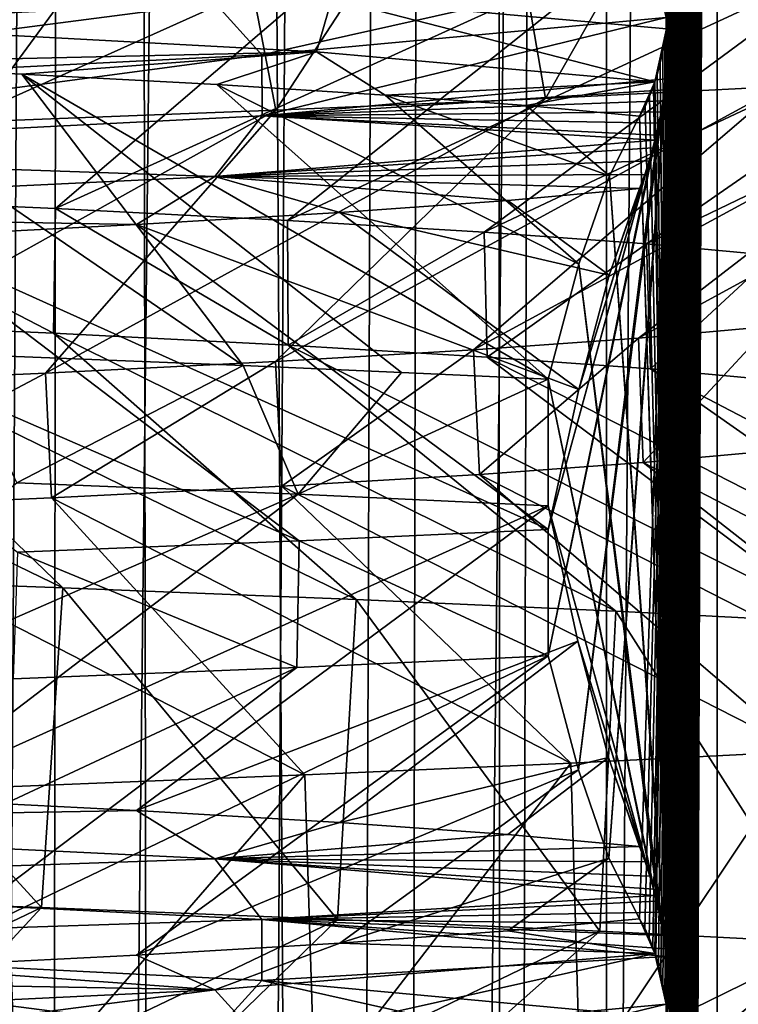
# Model space of a CAD drawing. Header units: millimetres. Extents: x -39 to 39, y -2 to 145.
# Tile 505 of 656: x 11.54 to 12.99, y 56.02 to 58.02. Entities that reach past the tile are written whole.
import ezdxf

# ---------------------------------------------------------------- set-up
doc = ezdxf.new("R2010")
doc.units = ezdxf.units.MM
doc.header["$LTSCALE"] = 65.185185
for name, color, linetype in [('12', 7, 'CONTINUOUS'), ('16', 7, 'CONTINUOUS'), ('162', 7, 'CONTINUOUS'), ('163', 7, 'CONTINUOUS'), ('180', 7, 'CONTINUOUS'), ('460', 7, 'CONTINUOUS'), ('49', 7, 'CONTINUOUS'), ('528', 7, 'CONTINUOUS'), ('529', 7, 'CONTINUOUS'), ('53', 7, 'CONTINUOUS'), ('617', 7, 'CONTINUOUS'), ('618', 7, 'CONTINUOUS'), ('619', 7, 'CONTINUOUS'), ('620', 7, 'CONTINUOUS'), ('75', 7, 'CONTINUOUS'), ('83', 7, 'CONTINUOUS')]:
    doc.layers.add(name, color=color, linetype=linetype)

msp = doc.modelspace()

# ---------------------------------------------------------------- linework, layer by layer
at = {"layer": '12', "color": 7, "linetype": 'Continuous'}
for points in [[(11.6881, 121, 12.475), (10.8427, 121, 13.2165), (11.4562, 38.299, 12.2963), (11.6881, 121, 12.475)], [(11.216, 38.2987, -12.5158), (11.6796, 121, -12.483), (11.5869, 38.299, -12.1732), (11.216, 38.2987, -12.5158)], [(11.8202, 38.299, 11.9468), (11.6881, 121, 12.475), (11.4562, 38.299, 12.2963), (11.8202, 38.299, 11.9468)], [(11.6796, 121, -12.483), (12.475, 121, -11.6881), (11.5869, 38.299, -12.1732), (11.6796, 121, -12.483)], [(11.5869, 38.299, -12.1732), (12.475, 121, -11.6881), (11.9473, 38.299, -11.8197), (11.5869, 38.299, -12.1732)], [(12.483, 121, 11.6796), (11.6881, 121, 12.475), (12.1735, 38.299, 11.5866), (12.483, 121, 11.6796)], [(12.1735, 38.299, 11.5866), (11.6881, 121, 12.475), (11.8202, 38.299, 11.9468), (12.1735, 38.299, 11.5866)], [(11.9473, 38.299, -11.8197), (12.475, 121, -11.6881), (12.297, 38.299, -11.4554), (11.9473, 38.299, -11.8197)], [(12.5158, 38.2987, 11.216), (12.483, 121, 11.6796), (12.1735, 38.299, 11.5866), (12.5158, 38.2987, 11.216)], [(12.475, 121, -11.6881), (13.2165, 121, -10.8427), (12.297, 38.299, -11.4554), (12.475, 121, -11.6881)], [(12.297, 38.299, -11.4554), (13.2165, 121, -10.8427), (12.6355, 38.299, -11.0809), (12.297, 38.299, -11.4554)], [(12.6355, 38.299, -11.0809), (13.2165, 121, -10.8427), (12.9627, 38.299, -10.6964), (12.6355, 38.299, -11.0809)], [(12.9627, 38.299, -10.6964), (13.2165, 121, -10.8427), (13.2781, 38.299, -10.3022), (12.9627, 38.299, -10.6964)]]:
    msp.add_3dface(points, dxfattribs=at)
at = {"layer": '16', "color": 7, "linetype": 'Continuous'}
for points in [[(11.0633, 57.4087, -7.5607), (11.6052, 57.3845, -6.6991), (11.0722, 57.6613, -7.5476), (11.0633, 57.4087, -7.5607)], [(11.0722, 57.6613, -7.5476), (11.6052, 57.3845, -6.6991), (11.6089, 57.6374, -6.6927), (11.0722, 57.6613, -7.5476)], [(11.6052, 57.3845, -6.6991), (12.0803, 57.3603, -5.7989), (11.6089, 57.6374, -6.6927), (11.6052, 57.3845, -6.6991)], [(11.6089, 57.6374, -6.6927), (12.0803, 57.3603, -5.7989), (12.079, 57.6134, -5.8014), (11.6089, 57.6374, -6.6927)], [(12.079, 57.6134, -5.8014), (12.0803, 57.3603, -5.7989), (12.4781, 57.5897, -4.8843), (12.079, 57.6134, -5.8014)], [(12.0803, 57.3603, -5.7989), (12.4841, 57.3362, -4.8691), (12.4781, 57.5897, -4.8843), (12.0803, 57.3603, -5.7989)], [(12.4781, 57.5897, -4.8843), (12.4841, 57.3362, -4.8691), (12.8065, 57.566, -3.9437), (12.4781, 57.5897, -4.8843)], [(12.4841, 57.3362, -4.8691), (12.8152, 57.3122, -3.9153), (12.8065, 57.566, -3.9437), (12.4841, 57.3362, -4.8691)], [(12.8065, 57.566, -3.9437), (12.8152, 57.3122, -3.9153), (13.0638, 57.5423, -2.9826), (12.8065, 57.566, -3.9437)], [(12.8152, 57.3122, -3.9153), (13.0718, 57.2885, -2.9477), (13.0638, 57.5423, -2.9826), (12.8152, 57.3122, -3.9153)], [(13.0551, 57.3985, 3.0206), (12.8, 57.1223, 3.9647), (12.7909, 57.3746, 3.994), (13.0551, 57.3985, 3.0206)], [(13.0608, 57.1461, 2.9961), (12.8, 57.1223, 3.9647), (13.0551, 57.3985, 3.0206), (13.0608, 57.1461, 2.9961)], [(12.7909, 57.3746, 3.994), (12.4681, 57.0984, 4.91), (12.4561, 57.3507, 4.9403), (12.7909, 57.3746, 3.994)], [(12.8, 57.1223, 3.9647), (12.4681, 57.0984, 4.91), (12.7909, 57.3746, 3.994), (12.8, 57.1223, 3.9647)], [(12.4561, 57.3507, 4.9403), (12.0678, 57.0747, 5.8249), (12.0545, 57.327, 5.8523), (12.4561, 57.3507, 4.9403)], [(12.4681, 57.0984, 4.91), (12.0678, 57.0747, 5.8249), (12.4561, 57.3507, 4.9403), (12.4681, 57.0984, 4.91)], [(12.0545, 57.327, 5.8523), (11.6009, 57.051, 6.7066), (11.5886, 57.3035, 6.7279), (12.0545, 57.327, 5.8523)], [(12.0678, 57.0747, 5.8249), (11.6009, 57.051, 6.7066), (12.0545, 57.327, 5.8523), (12.0678, 57.0747, 5.8249)], [(11.5886, 57.3035, 6.7279), (11.0665, 57.0272, 7.556), (11.0585, 57.2799, 7.5676), (11.5886, 57.3035, 6.7279)], [(11.6009, 57.051, 6.7066), (11.0665, 57.0272, 7.556), (11.5886, 57.3035, 6.7279), (11.6009, 57.051, 6.7066)]]:
    msp.add_3dface(points, dxfattribs=at)
at = {"layer": '162', "color": 7, "linetype": 'Continuous'}
for points in [[(11.0633, 57.4087, -7.5607), (10.4601, 57.4328, -8.3754), (11.6237, 56.8688, -8.4149), (11.0633, 57.4087, -7.5607)], [(11.6237, 56.8688, -8.4149), (10.4601, 57.4328, -8.3754), (10.965, 56.8926, -9.257), (11.6237, 56.8688, -8.4149)], [(11.6052, 57.3845, -6.6991), (11.0633, 57.4087, -7.5607), (12.218, 56.8451, -7.5262), (11.6052, 57.3845, -6.6991)], [(12.218, 56.8451, -7.5262), (11.0633, 57.4087, -7.5607), (11.6237, 56.8688, -8.4149), (12.218, 56.8451, -7.5262)], [(12.0803, 57.3603, -5.7989), (11.6052, 57.3845, -6.6991), (12.7444, 56.8214, -6.5956), (12.0803, 57.3603, -5.7989)], [(12.7444, 56.8214, -6.5956), (11.6052, 57.3845, -6.6991), (12.218, 56.8451, -7.5262), (12.7444, 56.8214, -6.5956)], [(12.4841, 57.3362, -4.8691), (12.0803, 57.3603, -5.7989), (13.2001, 56.7977, -5.6285), (12.4841, 57.3362, -4.8691)], [(13.2001, 56.7977, -5.6285), (12.0803, 57.3603, -5.7989), (12.7444, 56.8214, -6.5956), (13.2001, 56.7977, -5.6285)], [(12.8152, 57.3122, -3.9153), (12.4841, 57.3362, -4.8691), (13.5825, 56.774, -4.63), (12.8152, 57.3122, -3.9153)], [(13.5825, 56.774, -4.63), (12.4841, 57.3362, -4.8691), (13.2001, 56.7977, -5.6285), (13.5825, 56.774, -4.63)], [(13.0718, 57.2885, -2.9477), (12.8152, 57.3122, -3.9153), (13.8896, 56.7502, -3.6059), (13.0718, 57.2885, -2.9477)], [(13.8896, 56.7502, -3.6059), (12.8152, 57.3122, -3.9153), (13.5825, 56.774, -4.63), (13.8896, 56.7502, -3.6059)], [(12.8, 57.1223, 3.9647), (13.0608, 57.1461, 2.9961), (13.8391, 56.5842, 3.795), (12.8, 57.1223, 3.9647)], [(12.4681, 57.0984, 4.91), (12.8, 57.1223, 3.9647), (13.5181, 56.5605, 4.8148), (12.4681, 57.0984, 4.91)], [(13.5181, 56.5605, 4.8148), (12.8, 57.1223, 3.9647), (13.8391, 56.5842, 3.795), (13.5181, 56.5605, 4.8148)], [(12.0678, 57.0747, 5.8249), (12.4681, 57.0984, 4.91), (13.1221, 56.5367, 5.8079), (12.0678, 57.0747, 5.8249)], [(13.1221, 56.5367, 5.8079), (12.4681, 57.0984, 4.91), (13.5181, 56.5605, 4.8148), (13.1221, 56.5367, 5.8079)], [(11.6009, 57.051, 6.7066), (12.0678, 57.0747, 5.8249), (12.6533, 56.513, 6.7688), (11.6009, 57.051, 6.7066)], [(12.6533, 56.513, 6.7688), (12.0678, 57.0747, 5.8249), (13.1221, 56.5367, 5.8079), (12.6533, 56.513, 6.7688)], [(11.0665, 57.0272, 7.556), (11.6009, 57.051, 6.7066), (12.1142, 56.4893, 7.6921), (11.0665, 57.0272, 7.556)], [(12.1142, 56.4893, 7.6921), (11.6009, 57.051, 6.7066), (12.6533, 56.513, 6.7688), (12.1142, 56.4893, 7.6921)], [(11.5079, 56.4656, 8.5726), (11.0665, 57.0272, 7.556), (12.1142, 56.4893, 7.6921), (11.5079, 56.4656, 8.5726)]]:
    msp.add_3dface(points, dxfattribs=at)
at = {"layer": '163', "color": 7, "linetype": 'Continuous'}
for points in [[(10.4742, 57.6853, -8.3577), (11.6667, 58.2172, -8.3552), (11.0109, 58.241, -9.2024), (10.4742, 57.6853, -8.3577)], [(10.4742, 57.6853, -8.3577), (11.0722, 57.6613, -7.5476), (11.6667, 58.2172, -8.3552), (10.4742, 57.6853, -8.3577)], [(11.0722, 57.6613, -7.5476), (12.2576, 58.1934, -7.4615), (11.6667, 58.2172, -8.3552), (11.0722, 57.6613, -7.5476)], [(11.0722, 57.6613, -7.5476), (11.6089, 57.6374, -6.6927), (12.2576, 58.1934, -7.4615), (11.0722, 57.6613, -7.5476)], [(11.6089, 57.6374, -6.6927), (12.7801, 58.1697, -6.5262), (12.2576, 58.1934, -7.4615), (11.6089, 57.6374, -6.6927)], [(11.6089, 57.6374, -6.6927), (12.079, 57.6134, -5.8014), (12.7801, 58.1697, -6.5262), (11.6089, 57.6374, -6.6927)], [(12.079, 57.6134, -5.8014), (13.2314, 58.1459, -5.5545), (12.7801, 58.1697, -6.5262), (12.079, 57.6134, -5.8014)], [(12.079, 57.6134, -5.8014), (12.4781, 57.5897, -4.8843), (13.2314, 58.1459, -5.5545), (12.079, 57.6134, -5.8014)], [(12.4781, 57.5897, -4.8843), (13.6089, 58.1221, -4.5518), (13.2314, 58.1459, -5.5545), (12.4781, 57.5897, -4.8843)], [(12.4781, 57.5897, -4.8843), (12.8065, 57.566, -3.9437), (13.6089, 58.1221, -4.5518), (12.4781, 57.5897, -4.8843)], [(12.8065, 57.566, -3.9437), (13.9106, 58.0984, -3.5238), (13.6089, 58.1221, -4.5518), (12.8065, 57.566, -3.9437)], [(12.8065, 57.566, -3.9437), (13.0638, 57.5423, -2.9826), (13.9106, 58.0984, -3.5238), (12.8065, 57.566, -3.9437)], [(13.0551, 57.3985, 3.0206), (12.7909, 57.3746, 3.994), (13.8122, 57.932, 3.8918), (13.0551, 57.3985, 3.0206)], [(12.7909, 57.3746, 3.994), (13.4833, 57.9082, 4.9114), (13.8122, 57.932, 3.8918), (12.7909, 57.3746, 3.994)], [(12.7909, 57.3746, 3.994), (12.4561, 57.3507, 4.9403), (13.4833, 57.9082, 4.9114), (12.7909, 57.3746, 3.994)], [(12.4561, 57.3507, 4.9403), (13.0793, 57.8844, 5.9037), (13.4833, 57.9082, 4.9114), (12.4561, 57.3507, 4.9403)], [(12.4561, 57.3507, 4.9403), (12.0545, 57.327, 5.8523), (13.0793, 57.8844, 5.9037), (12.4561, 57.3507, 4.9403)], [(12.0545, 57.327, 5.8523), (12.6024, 57.8606, 6.8631), (13.0793, 57.8844, 5.9037), (12.0545, 57.327, 5.8523)], [(12.0545, 57.327, 5.8523), (11.5886, 57.3035, 6.7279), (12.6024, 57.8606, 6.8631), (12.0545, 57.327, 5.8523)], [(11.5886, 57.3035, 6.7279), (12.0553, 57.8369, 7.7842), (12.6024, 57.8606, 6.8631), (11.5886, 57.3035, 6.7279)], [(11.5886, 57.3035, 6.7279), (11.0585, 57.2799, 7.5676), (12.0553, 57.8369, 7.7842), (11.5886, 57.3035, 6.7279)], [(11.0585, 57.2799, 7.5676), (11.4409, 57.8131, 8.6619), (12.0553, 57.8369, 7.7842), (11.0585, 57.2799, 7.5676)], [(10.4601, 55.6858, -8.3754), (11.5803, 56.2205, -8.4747), (10.9157, 56.2442, -9.315), (10.4601, 55.6858, -8.3754)], [(10.4601, 55.6858, -8.3754), (11.0633, 55.6617, -7.5607), (11.5803, 56.2205, -8.4747), (10.4601, 55.6858, -8.3754)], [(11.0633, 55.6617, -7.5607), (12.1803, 56.1967, -7.5871), (11.5803, 56.2205, -8.4747), (11.0633, 55.6617, -7.5607)], [(11.0633, 55.6617, -7.5607), (11.6052, 55.6375, -6.6991), (12.1803, 56.1967, -7.5871), (11.0633, 55.6617, -7.5607)], [(11.6052, 55.6375, -6.6991), (12.7124, 56.1729, -6.6572), (12.1803, 56.1967, -7.5871), (11.6052, 55.6375, -6.6991)], [(11.6052, 55.6375, -6.6991), (12.0803, 55.6134, -5.7989), (12.7124, 56.1729, -6.6572), (11.6052, 55.6375, -6.6991)], [(12.0803, 55.6134, -5.7989), (13.1736, 56.1492, -5.6902), (12.7124, 56.1729, -6.6572), (12.0803, 55.6134, -5.7989)], [(12.0803, 55.6134, -5.7989), (12.4841, 55.5893, -4.8691), (13.1736, 56.1492, -5.6902), (12.0803, 55.6134, -5.7989)], [(12.4841, 55.5893, -4.8691), (13.5614, 56.1254, -4.6915), (13.1736, 56.1492, -5.6902), (12.4841, 55.5893, -4.8691)], [(12.4841, 55.5893, -4.8691), (12.8152, 55.5653, -3.9153), (13.5614, 56.1254, -4.6915), (12.4841, 55.5893, -4.8691)], [(12.8152, 55.5653, -3.9153), (13.8737, 56.1016, -3.6666), (13.5614, 56.1254, -4.6915), (12.8152, 55.5653, -3.9153)], [(12.8152, 55.5653, -3.9153), (13.0718, 55.5415, -2.9477), (13.8737, 56.1016, -3.6666), (12.8152, 55.5653, -3.9153)]]:
    msp.add_3dface(points, dxfattribs=at)
at = {"layer": '180', "color": 7, "linetype": 'Continuous'}
for points in [[(12.9828, 58.5293, 6.1131), (13.4019, 58.553, 5.1295), (13.0793, 57.8844, 5.9037), (12.9828, 58.5293, 6.1131)], [(12.4916, 58.5056, 7.0627), (12.9828, 58.5293, 6.1131), (12.6024, 57.8606, 6.8631), (12.4916, 58.5056, 7.0627)], [(12.6024, 57.8606, 6.8631), (12.9828, 58.5293, 6.1131), (13.0793, 57.8844, 5.9037), (12.6024, 57.8606, 6.8631)], [(11.9311, 58.4819, 7.9732), (12.4916, 58.5056, 7.0627), (12.0553, 57.8369, 7.7842), (11.9311, 58.4819, 7.9732)], [(12.0553, 57.8369, 7.7842), (12.4916, 58.5056, 7.0627), (12.6024, 57.8606, 6.8631), (12.0553, 57.8369, 7.7842)], [(11.3044, 58.4581, 8.8393), (11.9311, 58.4819, 7.9732), (11.4409, 57.8131, 8.6619), (11.3044, 58.4581, 8.8393)], [(11.4409, 57.8131, 8.6619), (11.9311, 58.4819, 7.9732), (12.0553, 57.8369, 7.7842), (11.4409, 57.8131, 8.6619)], [(11.5803, 56.2205, -8.4747), (10.965, 56.8926, -9.257), (10.9157, 56.2442, -9.315), (11.5803, 56.2205, -8.4747)], [(11.6237, 56.8688, -8.4149), (10.965, 56.8926, -9.257), (11.5803, 56.2205, -8.4747), (11.6237, 56.8688, -8.4149)], [(12.1803, 56.1967, -7.5871), (11.6237, 56.8688, -8.4149), (11.5803, 56.2205, -8.4747), (12.1803, 56.1967, -7.5871)], [(12.218, 56.8451, -7.5262), (11.6237, 56.8688, -8.4149), (12.1803, 56.1967, -7.5871), (12.218, 56.8451, -7.5262)], [(12.7124, 56.1729, -6.6572), (12.218, 56.8451, -7.5262), (12.1803, 56.1967, -7.5871), (12.7124, 56.1729, -6.6572)], [(12.7444, 56.8214, -6.5956), (12.218, 56.8451, -7.5262), (12.7124, 56.1729, -6.6572), (12.7444, 56.8214, -6.5956)], [(13.1736, 56.1492, -5.6902), (12.7444, 56.8214, -6.5956), (12.7124, 56.1729, -6.6572), (13.1736, 56.1492, -5.6902)], [(13.2001, 56.7977, -5.6285), (12.7444, 56.8214, -6.5956), (13.1736, 56.1492, -5.6902), (13.2001, 56.7977, -5.6285)], [(12.6533, 56.513, 6.7688), (13.1221, 56.5367, 5.8079), (12.6723, 55.8639, 6.7332), (12.6533, 56.513, 6.7688)], [(12.6723, 55.8639, 6.7332), (13.1221, 56.5367, 5.8079), (13.1393, 55.8877, 5.769), (12.6723, 55.8639, 6.7332)], [(12.1142, 56.4893, 7.6921), (12.6533, 56.513, 6.7688), (12.1346, 55.8401, 7.6599), (12.1142, 56.4893, 7.6921)], [(12.1346, 55.8401, 7.6599), (12.6533, 56.513, 6.7688), (12.6723, 55.8639, 6.7332), (12.1346, 55.8401, 7.6599)], [(11.5079, 56.4656, 8.5726), (12.1142, 56.4893, 7.6921), (11.5293, 55.8164, 8.5439), (11.5079, 56.4656, 8.5726)], [(11.5293, 55.8164, 8.5439), (12.1142, 56.4893, 7.6921), (12.1346, 55.8401, 7.6599), (11.5293, 55.8164, 8.5439)]]:
    msp.add_3dface(points, dxfattribs=at)
at = {"layer": '460', "linetype": 'Continuous'}
for points in [[(11.9895, 57.3192, -7.6087), (11.5303, 57.0812, -8.2881), (11.4087, 57.3422, -8.4546), (11.9895, 57.3192, -7.6087)], [(12.1008, 57.0581, -7.4303), (11.5303, 57.0812, -8.2881), (11.9895, 57.3192, -7.6087), (12.1008, 57.0581, -7.4303)], [(12.3103, 57.3053, -7.078), (12.1008, 57.0581, -7.4303), (11.9895, 57.3192, -7.6087), (12.3103, 57.3053, -7.078)], [(12.6076, 57.2914, -6.5337), (12.1008, 57.0581, -7.4303), (12.3103, 57.3053, -7.078), (12.6076, 57.2914, -6.5337)], [(12.6076, 57.035, -6.5337), (12.1008, 57.0581, -7.4303), (12.6076, 57.2914, -6.5337), (12.6076, 57.035, -6.5337)], [(12.6076, 56.987, 6.5337), (12.1031, 56.964, 7.4266), (12.6076, 56.7306, 6.5337), (12.6076, 56.987, 6.5337)], [(12.1031, 56.964, 7.4266), (11.5317, 56.9409, 8.2861), (12.0983, 56.7074, 7.4345), (12.1031, 56.964, 7.4266)], [(12.6076, 56.7306, 6.5337), (12.1031, 56.964, 7.4266), (12.0983, 56.7074, 7.4345), (12.6076, 56.7306, 6.5337)], [(12.0983, 56.7074, 7.4345), (11.5317, 56.9409, 8.2861), (11.5228, 56.6841, 8.2985), (12.0983, 56.7074, 7.4345)]]:
    msp.add_3dface(points, dxfattribs=at)
at = {"layer": '49', "color": 7, "linetype": 'Continuous'}
msp.add_3dface([(11.0473, 121, -13.4658), (11.9001, 121, -12.7184), (11.4143, 38.2987, -12.7276), (11.0473, 121, -13.4658)], dxfattribs=at)
at = {"layer": '528', "linetype": 'Continuous'}
for points in [[(12.8355, 56.0857, 2.184), (12.95, 67), (12.8308, 56.1041, 2.2745), (12.8355, 56.0857, 2.184)], [(12.8308, 56.1041, 2.2745), (12.95, 67), (12.8503, 57.9766, 1.9023), (12.8308, 56.1041, 2.2745)], [(12.8401, 56.0654, 2.0979), (12.95, 67), (12.8355, 56.0857, 2.184), (12.8401, 56.0654, 2.0979)], [(12.8413, 54.059, 2.0739), (12.95, 67), (12.8369, 54.0797, 2.1572), (12.8413, 54.059, 2.0739)], [(12.8369, 54.0797, 2.1572), (12.95, 67), (12.8503, 55.9766, 1.9023), (12.8369, 54.0797, 2.1572)], [(12.8442, 48.0424, 2.0183), (12.95, 67), (12.8401, 48.0654, 2.0979), (12.8442, 48.0424, 2.0183)], [(12.8401, 48.0654, 2.0979), (12.95, 67), (12.8503, 49.9766, 1.9023), (12.8401, 48.0654, 2.0979)], [(12.8442, 50.0424, 2.0183), (12.95, 67), (12.8401, 50.0654, 2.0979), (12.8442, 50.0424, 2.0183)], [(12.8401, 50.0654, 2.0979), (12.95, 67), (12.8503, 51.9766, 1.9023), (12.8401, 50.0654, 2.0979)], [(12.8442, 52.0424, 2.0183), (12.95, 67), (12.8401, 52.0654, 2.0979), (12.8442, 52.0424, 2.0183)], [(12.8401, 52.0654, 2.0979), (12.95, 67), (12.8505, 53.9599, 1.899), (12.8401, 52.0654, 2.0979)], [(12.8442, 56.0424, 2.0183), (12.95, 67), (12.8401, 56.0654, 2.0979), (12.8442, 56.0424, 2.0183)], [(12.8454, 54.0346, 1.9958), (12.95, 67), (12.8413, 54.059, 2.0739), (12.8454, 54.0346, 1.9958)], [(12.8475, 38.0187, 1.9567), (12.95, 67), (12.8436, 38.046, 2.0295), (12.8475, 38.0187, 1.9567)], [(12.8436, 38.046, 2.0295), (12.95, 67), (12.8503, 39.9766, 1.9023), (12.8436, 38.046, 2.0295)], [(12.8474, 44.0192, 1.958), (12.95, 67), (12.8438, 44.0451, 2.0267), (12.8474, 44.0192, 1.958)], [(12.8438, 44.0451, 2.0267), (12.95, 67), (12.8503, 45.9766, 1.9023), (12.8438, 44.0451, 2.0267)], [(12.8467, 40.0248, 1.9707), (12.95, 67), (12.8442, 40.0424, 2.0183), (12.8467, 40.0248, 1.9707)], [(12.8442, 40.0424, 2.0183), (12.95, 67), (12.8503, 41.9766, 1.9023), (12.8442, 40.0424, 2.0183)], [(12.8467, 42.0248, 1.9707), (12.95, 67), (12.8442, 42.0424, 2.0183), (12.8467, 42.0248, 1.9707)], [(12.8442, 42.0424, 2.0183), (12.95, 67), (12.8501, 43.9849, 1.907), (12.8442, 42.0424, 2.0183)], [(12.8467, 46.0248, 1.9707), (12.95, 67), (12.8442, 46.0424, 2.0183), (12.8467, 46.0248, 1.9707)], [(12.8442, 46.0424, 2.0183), (12.95, 67), (12.8503, 47.9766, 1.9023), (12.8442, 46.0424, 2.0183)], [(12.8467, 48.0248, 1.9707), (12.95, 67), (12.8442, 48.0424, 2.0183), (12.8467, 48.0248, 1.9707)], [(12.8467, 50.0248, 1.9707), (12.95, 67), (12.8442, 50.0424, 2.0183), (12.8467, 50.0248, 1.9707)], [(12.8467, 52.0248, 1.9707), (12.95, 67), (12.8442, 52.0424, 2.0183), (12.8467, 52.0248, 1.9707)], [(12.8467, 56.0248, 1.9707), (12.95, 67), (12.8442, 56.0424, 2.0183), (12.8467, 56.0248, 1.9707)], [(12.8467, 54.025, 1.971), (12.95, 67), (12.8454, 54.0346, 1.9958), (12.8467, 54.025, 1.971)], [(12.8478, 40.0153, 1.9499), (12.95, 67), (12.8467, 40.0248, 1.9707), (12.8478, 40.0153, 1.9499)], [(12.8478, 42.0153, 1.9499), (12.95, 67), (12.8467, 42.0248, 1.9707), (12.8478, 42.0153, 1.9499)], [(12.8478, 46.0153, 1.9499), (12.95, 67), (12.8467, 46.0248, 1.9707), (12.8478, 46.0153, 1.9499)], [(12.8478, 48.0153, 1.9499), (12.95, 67), (12.8467, 48.0248, 1.9707), (12.8478, 48.0153, 1.9499)], [(12.8478, 50.0153, 1.9499), (12.95, 67), (12.8467, 50.0248, 1.9707), (12.8478, 50.0153, 1.9499)], [(12.8478, 52.0153, 1.9499), (12.95, 67), (12.8467, 52.0248, 1.9707), (12.8478, 52.0153, 1.9499)], [(12.8488, 54.0048, 1.9309), (12.95, 67), (12.8467, 54.025, 1.971), (12.8488, 54.0048, 1.9309)], [(12.8478, 56.0153, 1.9499), (12.95, 67), (12.8467, 56.0248, 1.9707), (12.8478, 56.0153, 1.9499)], [(12.8478, 58.0153, 1.9499), (12.95, 67), (12.8467, 58.0248, 1.9707), (12.8478, 58.0153, 1.9499)], [(12.8501, 43.9849, 1.907), (12.95, 67), (12.8474, 44.0192, 1.958), (12.8501, 43.9849, 1.907)], [(12.95, 38), (12.95, 67), (12.8475, 38.0187, 1.9567), (12.95, 38)], [(12.8503, 39.9766, 1.9023), (12.95, 67), (12.8478, 40.0153, 1.9499), (12.8503, 39.9766, 1.9023)], [(12.8503, 41.9766, 1.9023), (12.95, 67), (12.8478, 42.0153, 1.9499), (12.8503, 41.9766, 1.9023)], [(12.8503, 45.9766, 1.9023), (12.95, 67), (12.8478, 46.0153, 1.9499), (12.8503, 45.9766, 1.9023)], [(12.8503, 47.9766, 1.9023), (12.95, 67), (12.8478, 48.0153, 1.9499), (12.8503, 47.9766, 1.9023)], [(12.8503, 49.9766, 1.9023), (12.95, 67), (12.8478, 50.0153, 1.9499), (12.8503, 49.9766, 1.9023)], [(12.8503, 51.9766, 1.9023), (12.95, 67), (12.8478, 52.0153, 1.9499), (12.8503, 51.9766, 1.9023)], [(12.8503, 55.9766, 1.9023), (12.95, 67), (12.8478, 56.0153, 1.9499), (12.8503, 55.9766, 1.9023)], [(12.8503, 57.9766, 1.9023), (12.95, 67), (12.8478, 58.0153, 1.9499), (12.8503, 57.9766, 1.9023)], [(12.8505, 53.9599, 1.899), (12.95, 67), (12.8488, 54.0048, 1.9309), (12.8505, 53.9599, 1.899)], [(12.8194, 56.1403, 2.4914), (12.8238, 56.1273, 2.4074), (12.8503, 57.9766, 1.9023), (12.8194, 56.1403, 2.4914)], [(12.8495, 57.9313, 1.9186), (12.8194, 56.1403, 2.4914), (12.8503, 57.9766, 1.9023), (12.8495, 57.9313, 1.9186)], [(12.8238, 56.1273, 2.4074), (12.8255, 56.1219, 2.3749), (12.8503, 57.9766, 1.9023), (12.8238, 56.1273, 2.4074)], [(12.8255, 56.1219, 2.3749), (12.8308, 56.1041, 2.2745), (12.8503, 57.9766, 1.9023), (12.8255, 56.1219, 2.3749)], [(12.7307, 56.3204, 4.1854), (12.7927, 56.1975, 3.001), (12.8495, 57.9313, 1.9186), (12.7307, 56.3204, 4.1854)], [(12.8467, 57.9004, 1.9703), (12.7307, 56.3204, 4.1854), (12.8495, 57.9313, 1.9186), (12.8467, 57.9004, 1.9703)], [(12.7927, 56.1975, 3.001), (12.8034, 56.1788, 2.798), (12.8495, 57.9313, 1.9186), (12.7927, 56.1975, 3.001)], [(12.8034, 56.1788, 2.798), (12.8122, 56.1593, 2.6303), (12.8495, 57.9313, 1.9186), (12.8034, 56.1788, 2.798)], [(12.8122, 56.1593, 2.6303), (12.8194, 56.1403, 2.4914), (12.8495, 57.9313, 1.9186), (12.8122, 56.1593, 2.6303)], [(12.8438, 57.8776, 2.0257), (12.7307, 56.3204, 4.1854), (12.8467, 57.9004, 1.9703), (12.8438, 57.8776, 2.0257)], [(12.6689, 56.4998, 5.3634), (12.7307, 56.3204, 4.1854), (12.8438, 57.8776, 2.0257), (12.6689, 56.4998, 5.3634)], [(12.8404, 57.8554, 2.0917), (12.6689, 56.4998, 5.3634), (12.8438, 57.8776, 2.0257), (12.8404, 57.8554, 2.0917)], [(12.8364, 57.8332, 2.1685), (12.6689, 56.4998, 5.3634), (12.8404, 57.8554, 2.0917), (12.8364, 57.8332, 2.1685)], [(12.8316, 57.8101, 2.2583), (12.6689, 56.4998, 5.3634), (12.8364, 57.8332, 2.1685), (12.8316, 57.8101, 2.2583)], [(12.6076, 56.7306, 6.5337), (12.6689, 56.4998, 5.3634), (12.8316, 57.8101, 2.2583), (12.6076, 56.7306, 6.5337)], [(12.8261, 57.786, 2.3635), (12.6076, 56.7306, 6.5337), (12.8316, 57.8101, 2.2583), (12.8261, 57.786, 2.3635)], [(12.8237, 57.7762, 2.4091), (12.6076, 56.7306, 6.5337), (12.8261, 57.786, 2.3635), (12.8237, 57.7762, 2.4091)], [(12.8197, 57.7607, 2.4856), (12.6076, 56.7306, 6.5337), (12.8237, 57.7762, 2.4091), (12.8197, 57.7607, 2.4856)], [(12.6076, 56.987, 6.5337), (12.6076, 56.7306, 6.5337), (12.8197, 57.7607, 2.4856), (12.6076, 56.987, 6.5337)], [(12.8123, 57.7342, 2.628), (12.6076, 56.987, 6.5337), (12.8197, 57.7607, 2.4856), (12.8123, 57.7342, 2.628)], [(12.6697, 57.2705, 5.3484), (12.6076, 56.987, 6.5337), (12.8123, 57.7342, 2.628), (12.6697, 57.2705, 5.3484)], [(12.8034, 57.7063, 2.7974), (12.6697, 57.2705, 5.3484), (12.8123, 57.7342, 2.628), (12.8034, 57.7063, 2.7974)], [(12.7314, 57.502, 4.1702), (12.6697, 57.2705, 5.3484), (12.8034, 57.7063, 2.7974), (12.7314, 57.502, 4.1702)], [(12.7927, 57.6778, 3.001), (12.7314, 57.502, 4.1702), (12.8034, 57.7063, 2.7974), (12.7927, 57.6778, 3.001)]]:
    msp.add_3dface(points, dxfattribs=at)
at = {"layer": '529', "linetype": 'Continuous'}
for points in [[(12.8452, 67, -2.0005), (12.95, 67), (12.95, 38), (12.8452, 67, -2.0005)], [(12.8452, 67, -2.0005), (12.95, 38), (12.85, 64.0799, -1.9079), (12.8452, 67, -2.0005)], [(12.85, 64.0799, -1.9079), (12.95, 38), (12.8499, 64.0335, -1.9103), (12.85, 64.0799, -1.9079)], [(12.8499, 64.0335, -1.9103), (12.95, 38), (12.8473, 64.0017, -1.9603), (12.8499, 64.0335, -1.9103)], [(12.8473, 64.0017, -1.9603), (12.95, 38), (12.844, 63.9781, -2.023), (12.8473, 64.0017, -1.9603)], [(12.844, 63.9781, -2.023), (12.95, 38), (12.8501, 62.0769, -1.9058), (12.844, 63.9781, -2.023)], [(12.8501, 62.0769, -1.9058), (12.95, 38), (12.8497, 62.0307, -1.913), (12.8501, 62.0769, -1.9058)], [(12.8497, 62.0307, -1.913), (12.95, 38), (12.8471, 62, -1.9643), (12.8497, 62.0307, -1.913)], [(12.8471, 62, -1.9643), (12.95, 38), (12.8437, 61.9765, -2.0279), (12.8471, 62, -1.9643)], [(12.8437, 61.9765, -2.0279), (12.95, 38), (12.85, 60.0799, -1.9079), (12.8437, 61.9765, -2.0279)], [(12.85, 60.0799, -1.9079), (12.95, 38), (12.8499, 60.0335, -1.9103), (12.85, 60.0799, -1.9079)], [(12.8499, 60.0335, -1.9103), (12.95, 38), (12.8473, 60.0017, -1.9603), (12.8499, 60.0335, -1.9103)], [(12.8473, 60.0017, -1.9603), (12.95, 38), (12.844, 59.978, -2.023), (12.8473, 60.0017, -1.9603)], [(12.844, 59.978, -2.023), (12.95, 38), (12.85, 58.0799, -1.9079), (12.844, 59.978, -2.023)], [(12.85, 58.0799, -1.9079), (12.95, 38), (12.8499, 58.0335, -1.9103), (12.85, 58.0799, -1.9079)], [(12.8499, 58.0335, -1.9103), (12.95, 38), (12.8473, 58.0017, -1.9603), (12.8499, 58.0335, -1.9103)], [(12.8473, 58.0017, -1.9603), (12.95, 38), (12.844, 57.9781, -2.023), (12.8473, 58.0017, -1.9603)], [(12.8398, 57.9555, -2.1022), (12.844, 57.9781, -2.023), (12.8503, 56.0703, -1.9018), (12.8398, 57.9555, -2.1022)], [(12.844, 57.9781, -2.023), (12.95, 38), (12.8503, 56.0703, -1.9018), (12.844, 57.9781, -2.023)], [(12.8346, 57.9325, -2.2017), (12.8398, 57.9555, -2.1022), (12.8503, 56.0703, -1.9018), (12.8346, 57.9325, -2.2017)], [(12.8283, 57.9091, -2.3228), (12.8346, 57.9325, -2.2017), (12.8503, 56.0703, -1.9018), (12.8283, 57.9091, -2.3228)], [(12.821, 57.8863, -2.4612), (12.8237, 57.8943, -2.4099), (12.8503, 56.0703, -1.9018), (12.821, 57.8863, -2.4612)], [(12.8237, 57.8943, -2.4099), (12.8283, 57.9091, -2.3228), (12.8503, 56.0703, -1.9018), (12.8237, 57.8943, -2.4099)], [(12.8131, 57.8649, -2.613), (12.821, 57.8863, -2.4612), (12.8503, 56.0703, -1.9018), (12.8131, 57.8649, -2.613)], [(12.8039, 57.8442, -2.7882), (12.8131, 57.8649, -2.613), (12.8503, 56.0703, -1.9018), (12.8039, 57.8442, -2.7882)], [(12.7927, 57.8245, -3.001), (12.8039, 57.8442, -2.7882), (12.8503, 56.0703, -1.9018), (12.7927, 57.8245, -3.001)], [(12.7315, 57.7036, -4.1702), (12.7927, 57.8245, -3.001), (12.8481, 56.1076, -1.9435), (12.7315, 57.7036, -4.1702)], [(12.8481, 56.1076, -1.9435), (12.7927, 57.8245, -3.001), (12.8503, 56.0703, -1.9018), (12.8481, 56.1076, -1.9435)], [(12.6697, 57.5248, -5.3485), (12.7315, 57.7036, -4.1702), (12.8448, 56.1371, -2.0066), (12.6697, 57.5248, -5.3485)], [(12.8448, 56.1371, -2.0066), (12.7315, 57.7036, -4.1702), (12.8467, 56.1215, -1.9703), (12.8448, 56.1371, -2.0066)], [(12.8467, 56.1215, -1.9703), (12.7315, 57.7036, -4.1702), (12.8481, 56.1076, -1.9435), (12.8467, 56.1215, -1.9703)], [(12.6076, 57.2914, -6.5337), (12.6697, 57.5248, -5.3485), (12.8318, 56.2112, -2.2557), (12.6076, 57.2914, -6.5337)], [(12.8318, 56.2112, -2.2557), (12.6697, 57.5248, -5.3485), (12.8364, 56.1886, -2.1678), (12.8318, 56.2112, -2.2557)], [(12.8364, 56.1886, -2.1678), (12.6697, 57.5248, -5.3485), (12.8408, 56.164, -2.0834), (12.8364, 56.1886, -2.1678)], [(12.8408, 56.164, -2.0834), (12.6697, 57.5248, -5.3485), (12.8448, 56.1371, -2.0066), (12.8408, 56.164, -2.0834)], [(12.6076, 57.035, -6.5337), (12.6076, 57.2914, -6.5337), (12.8207, 56.2577, -2.4674), (12.6076, 57.035, -6.5337)], [(12.8207, 56.2577, -2.4674), (12.6076, 57.2914, -6.5337), (12.8239, 56.2453, -2.4067), (12.8207, 56.2577, -2.4674)], [(12.8239, 56.2453, -2.4067), (12.6076, 57.2914, -6.5337), (12.8267, 56.2337, -2.3528), (12.8239, 56.2453, -2.4067)], [(12.8267, 56.2337, -2.3528), (12.6076, 57.2914, -6.5337), (12.8318, 56.2112, -2.2557), (12.8267, 56.2337, -2.3528)], [(12.6675, 56.7607, -5.3901), (12.6076, 57.035, -6.5337), (12.8133, 56.2843, -2.6079), (12.6675, 56.7607, -5.3901)], [(12.8133, 56.2843, -2.6079), (12.6076, 57.035, -6.5337), (12.8207, 56.2577, -2.4674), (12.8133, 56.2843, -2.6079)], [(12.73, 56.5247, -4.197), (12.6675, 56.7607, -5.3901), (12.8042, 56.3135, -2.7829), (12.73, 56.5247, -4.197)], [(12.8042, 56.3135, -2.7829), (12.6675, 56.7607, -5.3901), (12.8133, 56.2843, -2.6079), (12.8042, 56.3135, -2.7829)], [(12.7927, 56.3442, -3.001), (12.73, 56.5247, -4.197), (12.8042, 56.3135, -2.7829), (12.7927, 56.3442, -3.001)], [(12.8503, 56.0703, -1.9018), (12.95, 38), (12.8493, 56.0241, -1.9209), (12.8503, 56.0703, -1.9018)]]:
    msp.add_3dface(points, dxfattribs=at)
at = {"layer": '53', "color": 7, "linetype": 'Continuous'}
for points in [[(13.4658, 121, 11.0473), (12.7184, 121, 11.9001), (12.7276, 38.2987, 11.4143), (13.4658, 121, 11.0473)], [(13.4658, 121, 11.0473), (12.7276, 38.2987, 11.4143), (13.2928, 38.2988, 10.7509), (13.4658, 121, 11.0473)]]:
    msp.add_3dface(points, dxfattribs=at)
at = {"layer": '617', "linetype": 'Continuous'}
msp.add_3dface([(11.9895, 57.3192, -7.6087), (11.4087, 57.3422, -8.4546), (11.0945, 57.9312, -7.0408), (11.9895, 57.3192, -7.6087)], dxfattribs=at)
at = {"layer": '618', "linetype": 'Continuous'}
for points in [[(11.5303, 57.0812, -8.2881), (12.1008, 57.0581, -7.4303), (10.7447, 56.4661, -7.5639), (11.5303, 57.0812, -8.2881)], [(10.7447, 56.4661, -7.5639), (12.1008, 57.0581, -7.4303), (11.2919, 56.4417, -6.7195), (10.7447, 56.4661, -7.5639)], [(12.1008, 57.0581, -7.4303), (12.6076, 57.035, -6.5337), (11.2919, 56.4417, -6.7195), (12.1008, 57.0581, -7.4303)], [(11.2919, 56.4417, -6.7195), (12.6076, 57.035, -6.5337), (11.773, 56.4173, -5.8358), (11.2919, 56.4417, -6.7195)], [(12.6076, 57.035, -6.5337), (12.6675, 56.7607, -5.3901), (11.773, 56.4173, -5.8358), (12.6076, 57.035, -6.5337)], [(11.773, 56.4173, -5.8358), (12.6675, 56.7607, -5.3901), (12.185, 56.3929, -4.9178), (11.773, 56.4173, -5.8358)], [(12.6675, 56.7607, -5.3901), (12.73, 56.5247, -4.197), (12.185, 56.3929, -4.9178), (12.6675, 56.7607, -5.3901)], [(12.6076, 56.7306, 6.5337), (12.0983, 56.7074, 7.4345), (11.2919, 56.0999, 6.7195), (12.6076, 56.7306, 6.5337)], [(11.773, 56.1243, 5.8358), (12.6076, 56.7306, 6.5337), (11.2919, 56.0999, 6.7195), (11.773, 56.1243, 5.8358)], [(12.6689, 56.4998, 5.3634), (12.6076, 56.7306, 6.5337), (11.773, 56.1243, 5.8358), (12.6689, 56.4998, 5.3634)], [(12.0983, 56.7074, 7.4345), (11.5228, 56.6841, 8.2985), (10.7447, 56.0756, 7.5639), (12.0983, 56.7074, 7.4345)], [(11.2919, 56.0999, 6.7195), (12.0983, 56.7074, 7.4345), (10.7447, 56.0756, 7.5639), (11.2919, 56.0999, 6.7195)], [(12.185, 56.3929, -4.9178), (12.73, 56.5247, -4.197), (12.5256, 56.3685, -3.971), (12.185, 56.3929, -4.9178)], [(12.73, 56.5247, -4.197), (12.7927, 56.3442, -3.001), (12.5256, 56.3685, -3.971), (12.73, 56.5247, -4.197)], [(12.185, 56.1487, 4.9178), (12.6689, 56.4998, 5.3634), (11.773, 56.1243, 5.8358), (12.185, 56.1487, 4.9178)], [(12.7307, 56.3204, 4.1854), (12.6689, 56.4998, 5.3634), (12.185, 56.1487, 4.9178), (12.7307, 56.3204, 4.1854)], [(12.5256, 56.1731, 3.971), (12.7307, 56.3204, 4.1854), (12.185, 56.1487, 4.9178), (12.5256, 56.1731, 3.971)], [(12.7927, 56.1975, 3.001), (12.7307, 56.3204, 4.1854), (12.5256, 56.1731, 3.971), (12.7927, 56.1975, 3.001)]]:
    msp.add_3dface(points, dxfattribs=at)
at = {"layer": '619', "linetype": 'Continuous'}
for points in [[(11.017, 58.0151, -6.9916), (10.9737, 58.1289, -6.9641), (12.1689, 58.0632, -4.5649), (11.017, 58.0151, -6.9916)], [(12.8238, 58.1273, 2.4074), (11.9322, 58.054, 5.2794), (12.0271, 57.949, 4.9261), (12.8238, 58.1273, 2.4074)], [(12.8467, 58.0248, 1.9707), (12.8238, 58.1273, 2.4074), (12.0271, 57.949, 4.9261), (12.8467, 58.0248, 1.9707)], [(12.8468, 58.1215, -1.9701), (12.8473, 58.0017, -1.9603), (12.1689, 58.0632, -4.5649), (12.8468, 58.1215, -1.9701)], [(12.8468, 58.1215, -1.9701), (12.8476, 58.1139, -1.9548), (12.8473, 58.0017, -1.9603), (12.8468, 58.1215, -1.9701)], [(12.8476, 58.1139, -1.9548), (12.8499, 58.0335, -1.9103), (12.8473, 58.0017, -1.9603), (12.8476, 58.1139, -1.9548)], [(11.9322, 58.054, 5.2794), (10.7447, 58.0756, 7.5639), (10.4078, 57.9805, 7.8695), (11.9322, 58.054, 5.2794)], [(11.9322, 58.054, 5.2794), (10.4078, 57.9805, 7.8695), (10.5388, 57.8737, 7.6061), (11.9322, 58.054, 5.2794)], [(12.0271, 57.949, 4.9261), (11.9322, 58.054, 5.2794), (10.5388, 57.8737, 7.6061), (12.0271, 57.949, 4.9261)], [(12.1382, 57.9547, -4.7874), (11.017, 58.0151, -6.9916), (12.1689, 58.0632, -4.5649), (12.1382, 57.9547, -4.7874)], [(12.8237, 57.8943, -2.4099), (12.1382, 57.9547, -4.7874), (12.1689, 58.0632, -4.5649), (12.8237, 57.8943, -2.4099)], [(12.8473, 58.0017, -1.9603), (12.8237, 57.8943, -2.4099), (12.1689, 58.0632, -4.5649), (12.8473, 58.0017, -1.9603)], [(11.0945, 57.9312, -7.0408), (11.017, 58.0151, -6.9916), (12.1382, 57.9547, -4.7874), (11.0945, 57.9312, -7.0408)], [(12.8467, 58.0248, 1.9707), (12.0271, 57.949, 4.9261), (12.0278, 57.8252, 4.9247), (12.8467, 58.0248, 1.9707)], [(12.8467, 57.9004, 1.9703), (12.8467, 58.0248, 1.9707), (12.0278, 57.8252, 4.9247), (12.8467, 57.9004, 1.9703)], [(12.8467, 57.9004, 1.9703), (12.8478, 58.0153, 1.9499), (12.8467, 58.0248, 1.9707), (12.8467, 57.9004, 1.9703)], [(12.8467, 57.9004, 1.9703), (12.8495, 57.9313, 1.9186), (12.8478, 58.0153, 1.9499), (12.8467, 57.9004, 1.9703)], [(12.8495, 57.9313, 1.9186), (12.8503, 57.9766, 1.9023), (12.8478, 58.0153, 1.9499), (12.8495, 57.9313, 1.9186)], [(12.8473, 58.0017, -1.9603), (12.8283, 57.9091, -2.3228), (12.8237, 57.8943, -2.4099), (12.8473, 58.0017, -1.9603)], [(12.8473, 58.0017, -1.9603), (12.8346, 57.9325, -2.2017), (12.8283, 57.9091, -2.3228), (12.8473, 58.0017, -1.9603)], [(12.8473, 58.0017, -1.9603), (12.8398, 57.9555, -2.1022), (12.8346, 57.9325, -2.2017), (12.8473, 58.0017, -1.9603)], [(12.8473, 58.0017, -1.9603), (12.844, 57.9781, -2.023), (12.8398, 57.9555, -2.1022), (12.8473, 58.0017, -1.9603)], [(11.0945, 57.9312, -7.0408), (12.1382, 57.9547, -4.7874), (11.541, 57.9099, -6.282), (11.0945, 57.9312, -7.0408)], [(11.541, 57.9099, -6.282), (12.1382, 57.9547, -4.7874), (11.9358, 57.8885, -5.4951), (11.541, 57.9099, -6.282)], [(11.9358, 57.8885, -5.4951), (12.1382, 57.9547, -4.7874), (12.277, 57.8672, -4.6835), (11.9358, 57.8885, -5.4951)], [(12.1382, 57.9547, -4.7874), (12.8237, 57.8943, -2.4099), (12.277, 57.8672, -4.6835), (12.1382, 57.9547, -4.7874)], [(12.0271, 57.949, 4.9261), (10.5388, 57.8737, 7.6061), (10.5397, 57.75, 7.605), (12.0271, 57.949, 4.9261)], [(12.0278, 57.8252, 4.9247), (12.0271, 57.949, 4.9261), (10.5397, 57.75, 7.605), (12.0278, 57.8252, 4.9247)], [(12.8438, 57.8776, 2.0257), (12.8467, 57.9004, 1.9703), (12.0278, 57.8252, 4.9247), (12.8438, 57.8776, 2.0257)], [(12.277, 57.8672, -4.6835), (12.8237, 57.8943, -2.4099), (12.5631, 57.8459, -3.8509), (12.277, 57.8672, -4.6835)], [(12.8237, 57.8943, -2.4099), (12.7927, 57.8245, -3.001), (12.5631, 57.8459, -3.8509), (12.8237, 57.8943, -2.4099)], [(12.8237, 57.8943, -2.4099), (12.8039, 57.8442, -2.7882), (12.7927, 57.8245, -3.001), (12.8237, 57.8943, -2.4099)], [(12.8237, 57.8943, -2.4099), (12.8131, 57.8649, -2.613), (12.8039, 57.8442, -2.7882), (12.8237, 57.8943, -2.4099)], [(12.8237, 57.8943, -2.4099), (12.821, 57.8863, -2.4612), (12.8131, 57.8649, -2.613), (12.8237, 57.8943, -2.4099)], [(12.8404, 57.8554, 2.0917), (12.8438, 57.8776, 2.0257), (12.0278, 57.8252, 4.9247), (12.8404, 57.8554, 2.0917)], [(12.8364, 57.8332, 2.1685), (12.8404, 57.8554, 2.0917), (12.0278, 57.8252, 4.9247), (12.8364, 57.8332, 2.1685)], [(12.8316, 57.8101, 2.2583), (12.8364, 57.8332, 2.1685), (12.0278, 57.8252, 4.9247), (12.8316, 57.8101, 2.2583)], [(12.0278, 57.8252, 4.9247), (10.5397, 57.75, 7.605), (11.9318, 57.7025, 5.2809), (12.0278, 57.8252, 4.9247)], [(12.8237, 57.7762, 2.4091), (12.0278, 57.8252, 4.9247), (11.9318, 57.7025, 5.2809), (12.8237, 57.7762, 2.4091)], [(12.8237, 57.7762, 2.4091), (12.8261, 57.786, 2.3635), (12.0278, 57.8252, 4.9247), (12.8237, 57.7762, 2.4091)], [(12.8261, 57.786, 2.3635), (12.8316, 57.8101, 2.2583), (12.0278, 57.8252, 4.9247), (12.8261, 57.786, 2.3635)], [(12.8197, 57.7607, 2.4856), (12.8237, 57.7762, 2.4091), (11.9318, 57.7025, 5.2809), (12.8197, 57.7607, 2.4856)], [(12.8123, 57.7342, 2.628), (12.8197, 57.7607, 2.4856), (11.9318, 57.7025, 5.2809), (12.8123, 57.7342, 2.628)], [(11.9318, 57.7025, 5.2809), (10.5397, 57.75, 7.605), (10.4072, 57.629, 7.8706), (11.9318, 57.7025, 5.2809)], [(12.8034, 57.7063, 2.7974), (12.8123, 57.7342, 2.628), (11.9318, 57.7025, 5.2809), (12.8034, 57.7063, 2.7974)], [(11.9318, 57.7025, 5.2809), (10.4072, 57.629, 7.8706), (11.773, 57.6047, 5.8358), (11.9318, 57.7025, 5.2809)], [(12.185, 57.6291, 4.9178), (11.9318, 57.7025, 5.2809), (11.773, 57.6047, 5.8358), (12.185, 57.6291, 4.9178)], [(12.7927, 57.6778, 3.001), (12.8034, 57.7063, 2.7974), (11.9318, 57.7025, 5.2809), (12.7927, 57.6778, 3.001)], [(12.7927, 57.6778, 3.001), (11.9318, 57.7025, 5.2809), (12.5256, 57.6535, 3.971), (12.7927, 57.6778, 3.001)], [(12.5256, 57.6535, 3.971), (11.9318, 57.7025, 5.2809), (12.185, 57.6291, 4.9178), (12.5256, 57.6535, 3.971)], [(11.773, 57.6047, 5.8358), (10.4072, 57.629, 7.8706), (11.2919, 57.5803, 6.7195), (11.773, 57.6047, 5.8358)], [(11.2919, 56.4417, -6.7195), (11.773, 56.4173, -5.8358), (10.4077, 56.3927, -7.8696), (11.2919, 56.4417, -6.7195)], [(11.773, 56.4173, -5.8358), (11.9322, 56.3192, -5.2796), (10.4077, 56.3927, -7.8696), (11.773, 56.4173, -5.8358)], [(11.773, 56.4173, -5.8358), (12.185, 56.3929, -4.9178), (11.9322, 56.3192, -5.2796), (11.773, 56.4173, -5.8358)], [(11.9322, 56.3192, -5.2796), (10.5387, 56.2717, -7.6062), (10.4077, 56.3927, -7.8696), (11.9322, 56.3192, -5.2796)], [(12.185, 56.3929, -4.9178), (12.5256, 56.3685, -3.971), (11.9322, 56.3192, -5.2796), (12.185, 56.3929, -4.9178)], [(12.5256, 56.3685, -3.971), (12.7927, 56.3442, -3.001), (11.9322, 56.3192, -5.2796), (12.5256, 56.3685, -3.971)], [(12.7927, 56.3442, -3.001), (12.8042, 56.3135, -2.7829), (11.9322, 56.3192, -5.2796), (12.7927, 56.3442, -3.001)], [(12.0271, 56.1964, -4.9263), (10.5387, 56.2717, -7.6062), (11.9322, 56.3192, -5.2796), (12.0271, 56.1964, -4.9263)], [(12.8042, 56.3135, -2.7829), (12.8133, 56.2843, -2.6079), (11.9322, 56.3192, -5.2796), (12.8042, 56.3135, -2.7829)], [(12.8133, 56.2843, -2.6079), (12.8207, 56.2577, -2.4674), (11.9322, 56.3192, -5.2796), (12.8133, 56.2843, -2.6079)], [(12.8207, 56.2577, -2.4674), (12.8239, 56.2453, -2.4067), (11.9322, 56.3192, -5.2796), (12.8207, 56.2577, -2.4674)], [(12.8239, 56.2453, -2.4067), (12.0271, 56.1964, -4.9263), (11.9322, 56.3192, -5.2796), (12.8239, 56.2453, -2.4067)], [(12.0271, 56.1964, -4.9263), (10.5388, 56.1479, -7.6063), (10.5387, 56.2717, -7.6062), (12.0271, 56.1964, -4.9263)], [(12.8239, 56.2453, -2.4067), (12.8267, 56.2337, -2.3528), (12.0271, 56.1964, -4.9263), (12.8239, 56.2453, -2.4067)], [(12.8267, 56.2337, -2.3528), (12.8318, 56.2112, -2.2557), (12.0271, 56.1964, -4.9263), (12.8267, 56.2337, -2.3528)], [(12.0272, 56.0727, -4.9262), (10.5388, 56.1479, -7.6063), (12.0271, 56.1964, -4.9263), (12.0272, 56.0727, -4.9262)], [(12.8318, 56.2112, -2.2557), (12.8364, 56.1886, -2.1678), (12.0271, 56.1964, -4.9263), (12.8318, 56.2112, -2.2557)], [(12.8364, 56.1886, -2.1678), (12.8408, 56.164, -2.0834), (12.0271, 56.1964, -4.9263), (12.8364, 56.1886, -2.1678)], [(12.8408, 56.164, -2.0834), (12.8448, 56.1371, -2.0066), (12.0271, 56.1964, -4.9263), (12.8408, 56.164, -2.0834)], [(12.8448, 56.1371, -2.0066), (12.8467, 56.1215, -1.9703), (12.0271, 56.1964, -4.9263), (12.8448, 56.1371, -2.0066)], [(12.8467, 56.1215, -1.9703), (12.0272, 56.0727, -4.9262), (12.0271, 56.1964, -4.9263), (12.8467, 56.1215, -1.9703)], [(12.8238, 56.1273, 2.4074), (12.7927, 56.1975, 3.001), (12.5256, 56.1731, 3.971), (12.8238, 56.1273, 2.4074)], [(12.8238, 56.1273, 2.4074), (12.8034, 56.1788, 2.798), (12.7927, 56.1975, 3.001), (12.8238, 56.1273, 2.4074)], [(12.8238, 56.1273, 2.4074), (12.8122, 56.1593, 2.6303), (12.8034, 56.1788, 2.798), (12.8238, 56.1273, 2.4074)], [(12.8238, 56.1273, 2.4074), (12.5256, 56.1731, 3.971), (12.185, 56.1487, 4.9178), (12.8238, 56.1273, 2.4074)], [(12.8238, 56.1273, 2.4074), (12.8194, 56.1403, 2.4914), (12.8122, 56.1593, 2.6303), (12.8238, 56.1273, 2.4074)], [(11.9318, 55.9677, -5.281), (10.4072, 56.0412, -7.8707), (10.5388, 56.1479, -7.6063), (11.9318, 55.9677, -5.281)], [(12.0272, 56.0727, -4.9262), (11.9318, 55.9677, -5.281), (10.5388, 56.1479, -7.6063), (12.0272, 56.0727, -4.9262)], [(12.185, 56.1487, 4.9178), (11.773, 56.1243, 5.8358), (11.9322, 56.054, 5.2794), (12.185, 56.1487, 4.9178)], [(12.8238, 56.1273, 2.4074), (12.185, 56.1487, 4.9178), (11.9322, 56.054, 5.2794), (12.8238, 56.1273, 2.4074)], [(11.773, 56.1243, 5.8358), (11.2919, 56.0999, 6.7195), (11.9322, 56.054, 5.2794), (11.773, 56.1243, 5.8358)], [(12.8238, 56.1273, 2.4074), (11.9322, 56.054, 5.2794), (12.0271, 55.949, 4.9261), (12.8238, 56.1273, 2.4074)], [(12.8467, 56.0248, 1.9707), (12.8238, 56.1273, 2.4074), (12.0271, 55.949, 4.9261), (12.8467, 56.0248, 1.9707)], [(12.8467, 56.1215, -1.9703), (12.8467, 55.9969, -1.9713), (12.0272, 56.0727, -4.9262), (12.8467, 56.1215, -1.9703)], [(12.8467, 56.0248, 1.9707), (12.8255, 56.1219, 2.3749), (12.8238, 56.1273, 2.4074), (12.8467, 56.0248, 1.9707)], [(12.8467, 56.0248, 1.9707), (12.8308, 56.1041, 2.2745), (12.8255, 56.1219, 2.3749), (12.8467, 56.0248, 1.9707)], [(12.8467, 56.1215, -1.9703), (12.8481, 56.1076, -1.9435), (12.8467, 55.9969, -1.9713), (12.8467, 56.1215, -1.9703)], [(11.2919, 56.0999, 6.7195), (10.7447, 56.0756, 7.5639), (11.9322, 56.054, 5.2794), (11.2919, 56.0999, 6.7195)], [(12.8467, 56.0248, 1.9707), (12.8355, 56.0857, 2.184), (12.8308, 56.1041, 2.2745), (12.8467, 56.0248, 1.9707)], [(12.8481, 56.1076, -1.9435), (12.8493, 56.0241, -1.9209), (12.8467, 55.9969, -1.9713), (12.8481, 56.1076, -1.9435)], [(12.8481, 56.1076, -1.9435), (12.8503, 56.0703, -1.9018), (12.8493, 56.0241, -1.9209), (12.8481, 56.1076, -1.9435)], [(12.8467, 56.0248, 1.9707), (12.8401, 56.0654, 2.0979), (12.8355, 56.0857, 2.184), (12.8467, 56.0248, 1.9707)], [(11.9322, 56.054, 5.2794), (10.7447, 56.0756, 7.5639), (10.4078, 55.9805, 7.8695), (11.9322, 56.054, 5.2794)], [(12.8237, 55.8944, -2.4093), (11.9318, 55.9677, -5.281), (12.0272, 56.0727, -4.9262), (12.8237, 55.8944, -2.4093)], [(12.8467, 55.9969, -1.9713), (12.8237, 55.8944, -2.4093), (12.0272, 56.0727, -4.9262), (12.8467, 55.9969, -1.9713)], [(12.8467, 56.0248, 1.9707), (12.8442, 56.0424, 2.0183), (12.8401, 56.0654, 2.0979), (12.8467, 56.0248, 1.9707)], [(10.4072, 56.0412, -7.8707), (11.9318, 55.9677, -5.281), (10.7447, 55.9464, -7.5639), (10.4072, 56.0412, -7.8707)], [(11.9322, 56.054, 5.2794), (10.4078, 55.9805, 7.8695), (10.5388, 55.8737, 7.6061), (11.9322, 56.054, 5.2794)], [(12.0271, 55.949, 4.9261), (11.9322, 56.054, 5.2794), (10.5388, 55.8737, 7.6061), (12.0271, 55.949, 4.9261)], [(12.8467, 56.0248, 1.9707), (12.0271, 55.949, 4.9261), (12.0278, 55.8252, 4.9247), (12.8467, 56.0248, 1.9707)], [(12.8467, 55.9004, 1.9703), (12.8467, 56.0248, 1.9707), (12.0278, 55.8252, 4.9247), (12.8467, 55.9004, 1.9703)], [(12.8467, 55.9004, 1.9703), (12.8478, 56.0153, 1.9499), (12.8467, 56.0248, 1.9707), (12.8467, 55.9004, 1.9703)]]:
    msp.add_3dface(points, dxfattribs=at)
at = {"layer": '620', "linetype": 'Continuous'}
for points in [[(11.9895, 57.3192, -7.6087), (11.0945, 57.9312, -7.0408), (11.541, 57.9099, -6.282), (11.9895, 57.3192, -7.6087)], [(12.6076, 57.2914, -6.5337), (12.3103, 57.3053, -7.078), (11.541, 57.9099, -6.282), (12.6076, 57.2914, -6.5337)], [(12.6076, 57.2914, -6.5337), (11.541, 57.9099, -6.282), (11.9358, 57.8885, -5.4951), (12.6076, 57.2914, -6.5337)], [(12.3103, 57.3053, -7.078), (11.9895, 57.3192, -7.6087), (11.541, 57.9099, -6.282), (12.3103, 57.3053, -7.078)], [(12.6697, 57.5248, -5.3485), (12.6076, 57.2914, -6.5337), (11.9358, 57.8885, -5.4951), (12.6697, 57.5248, -5.3485)], [(12.6697, 57.5248, -5.3485), (11.9358, 57.8885, -5.4951), (12.277, 57.8672, -4.6835), (12.6697, 57.5248, -5.3485)], [(12.7315, 57.7036, -4.1702), (12.6697, 57.5248, -5.3485), (12.277, 57.8672, -4.6835), (12.7315, 57.7036, -4.1702)], [(12.7315, 57.7036, -4.1702), (12.277, 57.8672, -4.6835), (12.5631, 57.8459, -3.8509), (12.7315, 57.7036, -4.1702)], [(12.7927, 57.8245, -3.001), (12.7315, 57.7036, -4.1702), (12.5631, 57.8459, -3.8509), (12.7927, 57.8245, -3.001)], [(12.7314, 57.502, 4.1702), (12.7927, 57.6778, 3.001), (12.5256, 57.6535, 3.971), (12.7314, 57.502, 4.1702)], [(12.7314, 57.502, 4.1702), (12.5256, 57.6535, 3.971), (12.185, 57.6291, 4.9178), (12.7314, 57.502, 4.1702)], [(12.6697, 57.2705, 5.3484), (12.185, 57.6291, 4.9178), (11.773, 57.6047, 5.8358), (12.6697, 57.2705, 5.3484)], [(12.6697, 57.2705, 5.3484), (12.7314, 57.502, 4.1702), (12.185, 57.6291, 4.9178), (12.6697, 57.2705, 5.3484)], [(12.6076, 56.987, 6.5337), (11.773, 57.6047, 5.8358), (11.2919, 57.5803, 6.7195), (12.6076, 56.987, 6.5337)], [(12.6076, 56.987, 6.5337), (12.6697, 57.2705, 5.3484), (11.773, 57.6047, 5.8358), (12.6076, 56.987, 6.5337)], [(12.1031, 56.964, 7.4266), (11.2919, 57.5803, 6.7195), (10.7447, 57.5559, 7.5639), (12.1031, 56.964, 7.4266)], [(12.1031, 56.964, 7.4266), (12.6076, 56.987, 6.5337), (11.2919, 57.5803, 6.7195), (12.1031, 56.964, 7.4266)], [(11.5317, 56.9409, 8.2861), (12.1031, 56.964, 7.4266), (10.7447, 57.5559, 7.5639), (11.5317, 56.9409, 8.2861)]]:
    msp.add_3dface(points, dxfattribs=at)
at = {"layer": '75', "color": 7, "linetype": 'Continuous'}
for points in [[(11.6796, 121, -12.483), (11.216, 38.2987, -12.5158), (11.9001, 121, -12.7184), (11.6796, 121, -12.483)], [(11.9001, 121, -12.7184), (11.216, 38.2987, -12.5158), (11.4143, 38.2987, -12.7276), (11.9001, 121, -12.7184)]]:
    msp.add_3dface(points, dxfattribs=at)
at = {"layer": '83', "color": 7, "linetype": 'Continuous'}
for points in [[(12.483, 121, 11.6796), (12.5158, 38.2987, 11.216), (12.7184, 121, 11.9001), (12.483, 121, 11.6796)], [(12.7184, 121, 11.9001), (12.5158, 38.2987, 11.216), (12.7276, 38.2987, 11.4143), (12.7184, 121, 11.9001)]]:
    msp.add_3dface(points, dxfattribs=at)

doc.saveas('drawing.dxf')
